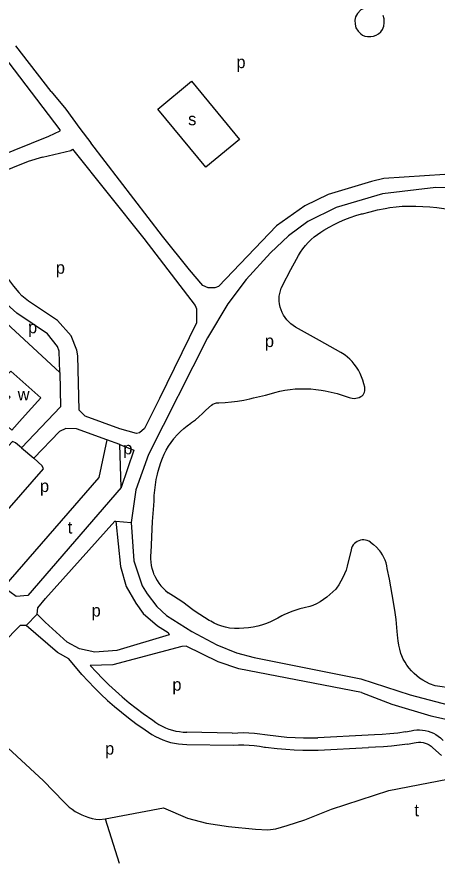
# Model space of a CAD drawing. Extents: x 157646 to 159241, y 379213 to 381217.
# Drawn here: x 158467.5 to 158604.2, y 380122.5 to 380397.8 of the extents above; entities that cross this region are included whole.
import ezdxf

# ---------------------------------------------------------------- set-up
doc = ezdxf.new("R2010")
doc.units = 0
for name, color, linetype in [('BLT_Basislijn', 7, 'Continuous'), ('BLT_Bebouwing', 7, 'Continuous'), ('BLT_Centroide', 7, 'Continuous'), ('BLT_Vlakafsluiter', 7, 'Continuous')]:
    doc.layers.add(name, color=color, linetype=linetype)

msp = doc.modelspace()

# ---------------------------------------------------------------- linework, layer by layer
at = {"layer": 'BLT_Basislijn'}
for p, q in [((158478.7, 380373.54), (158467.16, 380388.36)), ((158488.02, 380361.46), (158491.63, 380356.76)), ((158475.81, 380352.18), (158485.12, 380354.26)), ((158530.81, 380271.45), (158529, 380269.84)), ((158500.98, 380258.62), (158496.83, 380260.21)), ((158469.05, 380257.58), (158472.99, 380254.17)), ((158501.45, 380244.65), (158500.98, 380258.62)), ((158511.21, 380223.53), (158511.64, 380233.57)), ((158576.26, 380224.35), (158575.01, 380219.08)), ((158588.74, 380214.86), (158588.01, 380218.29)), ((158518.45, 380209.3), (158516.73, 380210.43)), ((158488.66, 380183.83), (158484.41, 380188.93)), ((158599.58, 380182.03), (158598.54, 380182.67)), ((158579.64, 380177.95), (158589.57, 380174.12)), ((158508.62, 380171.12), (158511.76, 380168.95)), ((158506.27, 380167.89), (158509.27, 380165.82)), ((158537.61, 380164.77), (158522.82, 380165.07)), ((158548.16, 380164.27), (158552.68, 380163.71)), ((158581.85, 380164.11), (158565.46, 380163.24)), ((158593.94, 380165.14), (158595.81, 380165.49)), ((158522.8, 380161.07), (158537.94, 380160.78)), ((158594.58, 380161.19), (158596.75, 380161.6)), ((158548.39, 380160.15), (158552.25, 380159.73)), ((158565.59, 380159.24), (158581.89, 380160.11)), ((158602.91, 380160.02), (158605.73, 380157.47)), ((158496.29, 380136.82), (158515.2, 380140.43))]:
    msp.add_line(p, q, dxfattribs=at)
for points in [[(158583.93, 380412.89), (158581.5, 380411.8), (158579.44, 380409.53), (158578.52, 380406.45), (158579, 380403.42), (158580.43, 380401.17), (158581.04, 380400.73), (158579.43, 380400.03), (158578.3, 380398.92), (158577.65, 380397.83), (158577.43, 380396.71), (158577.57, 380395.45), (158577.86, 380394.21), (158578.56, 380393.09)], [(158371.84, 380404.74), (158408.18, 380378.92), (158409.65, 380377.6), (158411.02, 380375.86), (158413.89, 380370.53), (158415.7, 380360.95), (158417.2, 380357.34), (158418.61, 380354.92), (158421.49, 380351.01), (158424.52, 380348.6), (158429.22, 380345.84), (158436.86, 380344.43), (158443.38, 380345.1), (158477.93, 380359), (158481.57, 380360.73), (158481.57, 380361.05), (158447.97, 380405.16)], [(158578.56, 380393.09), (158579.06, 380392.57), (158579.49, 380392.23), (158580.01, 380391.84), (158580.71, 380391.53), (158581.64, 380391.38), (158582.72, 380391.38), (158583.61, 380391.47), (158584.43, 380391.8), (158585.21, 380392.27), (158585.92, 380392.94), (158586.46, 380393.68), (158586.92, 380394.75), (158587.07, 380395.89), (158587.05, 380397.1), (158586.71, 380398.18)], [(158524.31, 380376.87), (158539.98, 380357.9), (158529.02, 380348.84), (158513.35, 380367.81), (158524.31, 380376.87)], [(158478.7, 380373.54), (158483.48, 380367.8), (158488.02, 380361.46)], [(158616.64, 380365.53), (158621.83, 380347.14), (158606.77, 380346.51), (158586.95, 380345.17), (158582.91, 380344.27), (158568.84, 380340), (158561.21, 380336.29), (158551.95, 380329.83), (158533.11, 380310.04), (158531.89, 380309.67), (158529.77, 380309.58), (158528.04, 380310.39), (158523.71, 380315.44), (158514.88, 380326.47), (158491.63, 380356.76)], [(158485.12, 380354.26), (158485.59, 380354.77), (158508.77, 380325.73), (158525.48, 380303.93), (158525.96, 380302.82), (158525.96, 380298.21), (158513.88, 380273.62)], [(158475.81, 380352.18), (158471.19, 380350.72), (158446.66, 380340.84), (158443.91, 380340.14)], [(158481.47, 380282.03), (158458.15, 380303.58), (158457.75, 380310.07), (158421.98, 380342.26)], [(158620.14, 380342.12), (158603.85, 380342.28), (158586.51, 380340.21), (158571.36, 380335.75), (158562.23, 380331.2), (158555.87, 380326.58), (158550.04, 380321.05), (158542.09, 380312.3), (158536.14, 380304.41), (158529.52, 380293.37), (158510.36, 380255.41), (158506.21, 380243.89), (158504.71, 380233.29)], [(158567.43, 380328.42), (158569.08, 380329.38), (158570.76, 380330.28), (158572.48, 380331.1), (158574.23, 380331.85), (158576.01, 380332.53), (158577.82, 380333.13), (158579.65, 380333.66), (158579.96, 380333.74)], [(158579.96, 380333.74), (158582.42, 380334.4), (158584.89, 380334.98), (158587.39, 380335.49), (158588.89, 380335.76)], [(158588.89, 380335.76), (158590.88, 380336), (158592.87, 380336.16), (158594.87, 380336.24), (158596.87, 380336.24), (158597.36, 380336.23)], [(158597.36, 380336.23), (158599.63, 380336.14), (158601.89, 380335.98), (158604.15, 380335.74), (158606.4, 380335.41), (158608.63, 380335.01), (158610.85, 380334.53), (158611.48, 380334.38)], [(158558.5, 380318.96), (158559.13, 380320.14), (158559.82, 380321.27), (158560.58, 380322.36), (158561.41, 380323.41), (158562.29, 380324.4), (158563.24, 380325.34), (158564.24, 380326.22), (158565.29, 380327.03), (158566.38, 380327.79), (158567.43, 380328.42)], [(158553.99, 380310.41), (158556.67, 380315.58), (158558.5, 380318.96)], [(158463.19, 380314.47), (158464.79, 380312.31), (158466.45, 380310.2), (158468.17, 380308.13), (158469.14, 380307.03)], [(158552.97, 380304.38), (158552.87, 380305.24), (158552.85, 380306.1), (158552.9, 380306.96), (158553.04, 380307.82), (158553.26, 380308.65), (158553.55, 380309.47), (158553.91, 380310.25), (158553.99, 380310.41)], [(158513.88, 380273.62), (158508.99, 380263.84), (158507.43, 380262.5), (158506.4, 380262.24), (158500.98, 380263.8), (158489.68, 380267.88), (158487.74, 380269.81), (158487.34, 380287.48), (158486.98, 380289.3), (158485.13, 380293.97), (158480.77, 380299), (158471.29, 380305.27), (158469.14, 380307.03)], [(158481.47, 380282.03), (158481.25, 380288.98), (158480.71, 380290.51), (158477.43, 380294.71), (158467.51, 380301.4), (158463.19, 380305.26)], [(158558.23, 380296.83), (158557.44, 380297.34), (158556.7, 380297.92), (158556.01, 380298.55), (158555.37, 380299.25), (158554.8, 380299.99), (158554.3, 380300.78), (158553.86, 380301.61), (158553.49, 380302.48), (158553.2, 380303.37), (158552.97, 380304.38)], [(158572.96, 380288.57), (158565.98, 380292.49), (158558.23, 380296.83)], [(158576.62, 380285.65), (158575.91, 380286.4), (158575.14, 380287.09), (158574.32, 380287.72), (158573.45, 380288.28), (158572.96, 380288.57)], [(158580.72, 380277.27), (158580.46, 380278.43), (158580.11, 380279.58), (158579.69, 380280.7), (158579.2, 380281.8), (158578.63, 380282.85), (158577.99, 380283.87), (158577.29, 380284.84), (158576.62, 380285.65)], [(158481.47, 380282.03), (158481.67, 380270.95), (158469.05, 380257.58)], [(158544.52, 380273.8), (158548.4, 380274.71), (158549.6, 380275), (158551.42, 380275.58), (158553.09, 380276)], [(158553.09, 380276), (158554.74, 380276.32), (158556.41, 380276.57), (158558.09, 380276.73), (158559.77, 380276.82), (158561.45, 380276.82), (158563.14, 380276.75), (158564.82, 380276.59), (158566.49, 380276.36), (158567.82, 380276.11)], [(158567.82, 380276.11), (158569.8, 380275.7), (158571.76, 380275.21), (158573.7, 380274.64), (158575.61, 380273.99), (158576.08, 380273.82)], [(158579.43, 380274.24), (158579.82, 380274.52), (158580.15, 380274.86), (158580.42, 380275.24), (158580.62, 380275.67), (158580.75, 380276.13), (158580.79, 380276.6), (158580.76, 380277.07), (158580.72, 380277.27)], [(158533.23, 380272.26), (158535.27, 380272.36), (158537.3, 380272.53), (158539.33, 380272.78), (158541.35, 380273.11), (158543.35, 380273.52), (158544.52, 380273.8)], [(158576.08, 380273.82), (158576.65, 380273.7), (158577.23, 380273.65), (158577.81, 380273.68), (158578.38, 380273.8), (158578.93, 380273.99), (158579.43, 380274.24)], [(158530.81, 380271.45), (158531.32, 380271.76), (158531.87, 380272), (158532.44, 380272.17), (158533.03, 380272.25), (158533.23, 380272.26)], [(158524.36, 380265.77), (158525.59, 380266.69), (158526.77, 380267.67), (158527.9, 380268.71), (158529, 380269.84)], [(158518.74, 380260.77), (158519.7, 380261.85), (158520.72, 380262.87), (158521.79, 380263.84), (158522.92, 380264.75), (158524.1, 380265.59), (158524.36, 380265.77)], [(158496.83, 380260.21), (158486.88, 380263.8), (158483.41, 380263.87), (158481.41, 380262.89), (158472.99, 380254.17)], [(158496.83, 380260.21), (158494.14, 380247.93), (158463.21, 380212.28)], [(158469.05, 380257.58), (158467.05, 380259.19), (158466.07, 380259.61), (158463.43, 380256.85)], [(158513.51, 380250.02), (158513.89, 380251.44), (158514.33, 380252.84), (158514.86, 380254.21), (158515.46, 380255.55), (158516.12, 380256.86), (158516.87, 380258.12), (158517.67, 380259.35), (158518.55, 380260.53), (158518.74, 380260.77)], [(158500.98, 380258.62), (158505.59, 380256.78), (158501.45, 380244.65)], [(158451.02, 380222.02), (158476.16, 380250.79), (158475.78, 380251.67), (158472.99, 380254.17)], [(158512.17, 380240.29), (158512.23, 380242.05), (158512.37, 380243.81), (158512.59, 380245.56), (158512.88, 380247.3), (158513.26, 380249.02), (158513.51, 380250.02)], [(158501.45, 380244.65), (158471.07, 380209.51), (158467.31, 380209.17), (158463.21, 380212.28)], [(158511.64, 380233.57), (158512.06, 380238.84), (158512.17, 380240.29)], [(158474.15, 380203.45), (158474.31, 380205.47), (158476.86, 380208.57), (158499.39, 380233.73), (158499.68, 380233.73)], [(158499.68, 380233.73), (158501.18, 380218.97), (158503.04, 380212.45), (158506.23, 380207.08)], [(158504.71, 380233.29), (158505.62, 380220.76), (158508.29, 380212.71), (158509.89, 380210.08), (158513.07, 380205.97), (158516.25, 380203.06), (158524.4, 380197.83), (158532.59, 380193.47), (158538.94, 380190.83), (158544.73, 380189.34), (158579.41, 380182.46), (158595.48, 380177.16), (158612.03, 380172.92)], [(158582.57, 380226.93), (158582.08, 380227.22), (158581.55, 380227.44), (158580.99, 380227.58), (158580.42, 380227.64), (158579.85, 380227.62), (158579.29, 380227.53), (158578.75, 380227.35), (158578.23, 380227.1), (158577.76, 380226.79), (158577.33, 380226.4), (158576.96, 380225.97), (158576.66, 380225.48), (158576.43, 380224.96), (158576.26, 380224.35)], [(158582.57, 380226.93), (158583.56, 380226.13), (158584.5, 380225.26), (158585.39, 380224.33), (158585.65, 380224.04)], [(158588.01, 380218.29), (158587.86, 380219.23), (158587.63, 380220.16), (158587.33, 380221.06), (158586.96, 380221.94), (158586.51, 380222.78), (158585.99, 380223.58), (158585.65, 380224.04)], [(158512.23, 380216.3), (158511.85, 380217.29), (158511.55, 380218.3), (158511.32, 380219.34), (158511.18, 380220.39), (158511.11, 380221.44), (158511.12, 380222.5), (158511.21, 380223.53)], [(158575.01, 380219.08), (158574.61, 380217.8), (158574.12, 380216.56), (158573.57, 380215.34), (158572.94, 380214.16), (158572.24, 380213.02), (158571.47, 380211.92), (158571.26, 380211.63)], [(158512.23, 380216.3), (158512.66, 380215.34), (158513.17, 380214.41), (158513.74, 380213.53), (158514.38, 380212.68), (158515.08, 380211.9), (158515.84, 380211.16), (158516.73, 380210.43)], [(158590.49, 380204.8), (158589.65, 380209.86), (158588.74, 380214.86)], [(158571.26, 380211.63), (158570.34, 380210.68), (158569.37, 380209.8), (158568.35, 380208.97), (158567.28, 380208.2), (158566.17, 380207.5), (158565.01, 380206.87), (158563.82, 380206.31), (158562.89, 380205.94)], [(158506.23, 380207.08), (158508.61, 380203.7), (158513.26, 380199.63), (158516.79, 380197.49), (158517.05, 380196.72), (158500.02, 380191.58), (158492.93, 380191.05), (158487.93, 380192.15), (158483.86, 380194.38), (158476.67, 380200.82), (158474.15, 380203.45)], [(158530.13, 380201.42), (158525.54, 380204.36), (158524.8, 380204.89), (158521.49, 380207.34), (158518.45, 380209.3)], [(158559.63, 380205.18), (158558.28, 380204.8), (158556.96, 380204.35), (158555.66, 380203.82), (158554.4, 380203.22), (158553.74, 380202.87)], [(158562.89, 380205.94), (158561.02, 380205.47), (158559.63, 380205.18)], [(158591.53, 380195.68), (158591.3, 380197.85), (158590.89, 380201.74), (158590.49, 380204.8)], [(158553.74, 380202.87), (158552.48, 380202.13), (158551.17, 380201.45), (158549.83, 380200.85), (158548.46, 380200.33), (158547.07, 380199.87), (158545.89, 380199.56)], [(158470.52, 380199.79), (158468.62, 380199.75), (158457.17, 380188.24), (158455.31, 380186.2)], [(158484.41, 380188.93), (158480.69, 380190.97), (158470.52, 380199.79)], [(158536.67, 380198.89), (158535.41, 380199.19), (158534.16, 380199.57), (158532.94, 380200.02), (158531.75, 380200.55), (158530.6, 380201.15), (158530.13, 380201.42)], [(158545.89, 380199.56), (158544.39, 380199.24), (158542.87, 380199.01), (158541.35, 380198.86), (158539.82, 380198.79), (158538.29, 380198.8), (158536.67, 380198.89)], [(158592.44, 380190.68), (158592.09, 380192.03), (158591.81, 380193.4), (158591.61, 380194.79), (158591.53, 380195.68)], [(158579.64, 380177.95), (158539.73, 380185.72), (158533.01, 380187.91), (158522.63, 380193.04), (158521.24, 380192.9), (158498.72, 380186.96), (158491.41, 380186.77)], [(158598.54, 380182.67), (158597.61, 380183.39), (158596.74, 380184.16), (158595.91, 380184.99), (158595.15, 380185.88), (158594.45, 380186.82), (158593.81, 380187.8), (158593.25, 380188.83), (158592.75, 380189.89), (158592.44, 380190.68)], [(158589.57, 380174.12), (158602.21, 380170.35), (158615.53, 380167.43), (158627.24, 380166.47), (158637.42, 380166.71), (158652.28, 380169.1), (158670.04, 380174.74), (158676.53, 380177.7), (158693.82, 380188.22)], [(158491.41, 380186.77), (158493.37, 380184.61), (158495.39, 380182.51), (158497.46, 380180.46), (158499.59, 380178.47), (158501.77, 380176.54), (158504.01, 380174.66), (158506.3, 380172.86), (158508.62, 380171.12)], [(158488.66, 380183.83), (158490.67, 380181.64), (158492.73, 380179.5), (158494.85, 380177.42), (158497.02, 380175.4), (158499.25, 380173.43), (158501.53, 380171.53), (158503.86, 380169.69), (158506.27, 380167.89)], [(158609.63, 380179.24), (158603.62, 380180.1), (158601.73, 380180.82), (158599.58, 380182.03)], [(158454.4, 380169.24), (158476.15, 380149.22), (158482.75, 380142.36)], [(158511.76, 380168.95), (158512.72, 380168.24), (158513.73, 380167.59), (158514.77, 380167.02), (158515.86, 380166.51), (158516.97, 380166.08), (158518.11, 380165.72), (158519.27, 380165.43), (158520.45, 380165.23), (158521.64, 380165.11), (158522.82, 380165.07)], [(158509.27, 380165.82), (158510.33, 380165.03), (158511.44, 380164.31), (158512.58, 380163.65), (158513.77, 380163.06), (158514.99, 380162.54), (158516.23, 380162.1), (158517.5, 380161.74), (158518.8, 380161.45), (158520.1, 380161.24), (158521.42, 380161.11), (158522.8, 380161.07)], [(158595.81, 380165.49), (158596.72, 380165.67), (158597.64, 380165.77), (158598.57, 380165.79), (158599.49, 380165.73), (158600.41, 380165.59), (158601.31, 380165.38), (158602.19, 380165.08), (158603.04, 380164.71), (158603.86, 380164.27), (158604.64, 380163.76), (158605.36, 380163.19), (158606.04, 380162.55), (158606.23, 380162.35)], [(158537.61, 380164.77), (158539.4, 380164.88), (158541.2, 380164.91), (158543, 380164.86), (158544.8, 380164.73), (158546.59, 380164.52), (158548.16, 380164.27)], [(158552.68, 380163.71), (158555.37, 380163.46), (158558.08, 380163.29), (158560.78, 380163.2), (158563.49, 380163.2), (158565.46, 380163.24)], [(158593.94, 380165.14), (158591.44, 380164.77), (158588.92, 380164.48), (158586.4, 380164.28), (158583.87, 380164.15), (158581.85, 380164.11)], [(158537.94, 380160.78), (158539.64, 380160.89), (158541.35, 380160.91), (158543.06, 380160.85), (158544.76, 380160.71), (158546.46, 380160.5), (158548.14, 380160.2), (158548.39, 380160.15)], [(158594.58, 380161.19), (158592.02, 380160.81), (158589.44, 380160.52), (158586.85, 380160.3), (158584.26, 380160.16), (158581.89, 380160.11)], [(158596.75, 380161.6), (158597.47, 380161.74), (158598.21, 380161.79), (158598.94, 380161.77), (158599.67, 380161.66), (158600.38, 380161.48), (158601.07, 380161.22), (158601.72, 380160.89), (158602.34, 380160.49), (158602.91, 380160.02)], [(158552.25, 380159.73), (158555.01, 380159.48), (158557.77, 380159.3), (158560.53, 380159.21), (158563.29, 380159.19), (158565.59, 380159.24)], [(158515.2, 380140.43), (158523, 380137.03), (158529.2, 380135.49), (158536.4, 380134.33), (158545.13, 380133.5), (158549.21, 380133.32), (158551.75, 380133.66), (158555.5, 380134.73), (158561.26, 380136.49), (158569.9, 380140.03), (158588.58, 380146.07), (158643.53, 380156.72), (158646.08, 380157.23)], [(158482.75, 380142.36), (158483.61, 380141.5), (158484.52, 380140.71), (158485.48, 380139.97), (158486.48, 380139.3), (158487.53, 380138.7), (158488.62, 380138.16), (158489.74, 380137.7), (158490.89, 380137.32), (158492.06, 380137.01), (158493.25, 380136.78), (158494.45, 380136.63), (158496.29, 380136.82)]]:
    msp.add_lwpolyline(points, dxfattribs=at)
at = {"layer": 'BLT_Bebouwing'}
msp.add_lwpolyline([(158469.21, 380267.07), (158475.27, 380273.85), (158465.52, 380282.57), (158464.89, 380281.86), (158464.51, 380281.44), (158461.18, 380277.71), (158465.31, 380274.03), (158460.25, 380268.37), (158465.88, 380263.34), (158469.21, 380267.07)], dxfattribs=at)
at = {"layer": 'BLT_Vlakafsluiter'}
for p, q in [((158499.68, 380233.73), (158504.71, 380233.29)), ((158474.15, 380203.45), (158470.52, 380199.79)), ((158496.29, 380136.82), (158500.84, 380122.47))]:
    msp.add_line(p, q, dxfattribs=at)

# ---------------------------------------------------------------- texts
at = {"layer": 'BLT_Centroide'}
for s, p in [('p', (158538.95, 380381.11)), ('s', (158523.24, 380362.53)), ('p', (158480.19, 380314.22)), ('p', (158471.15, 380294.85)), ('p', (158548.21, 380290.37)), ('w', (158467.77, 380273)), ('p', (158502.13, 380255.46)), ('p', (158475.02, 380243.2)), ('t', (158484.06, 380229.7)), ('p', (158491.83, 380202.67)), ('p', (158518.11, 380178.56)), ('p', (158496.21, 380157.75)), ('t', (158596.89, 380137.68))]:
    msp.add_text(s, height=4, dxfattribs=at).set_placement(p)

doc.saveas('drawing.dxf')
